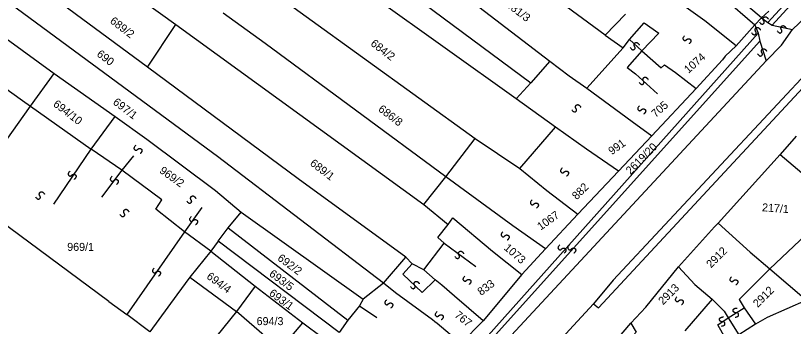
# Model space of a CAD drawing. Extents: x -581999 to -572728, y -1219553 to -1212032.
# Drawn here: x -577422.2 to -577228, y -1215413.6 to -1215335.8 of the extents above; entities that cross this region are included whole.
import ezdxf

# ---------------------------------------------------------------- set-up
doc = ezdxf.new("R2010")
doc.units = 0
for name, color, linetype in [('Vrstva 1', 7, 'Continuous'), ('Vrstva 2', 7, 'Continuous'), ('Vrstva 4', 7, 'Continuous'), ('Vrstva 6', 7, 'Continuous')]:
    doc.layers.add(name, color=color, linetype=linetype)

msp = doc.modelspace()

# ---------------------------------------------------------------- linework, layer by layer
at = {"layer": 'Vrstva 1'}
for p, q in [((-577297.223, -1215356.642), (-577355.431, -1215314.981)), ((-577234.131, -1215334.731), (-577235.922, -1215336.412)), ((-577235.922, -1215336.412), (-577237.571, -1215338.175)), ((-577234.804, -1215347.145), (-577230.947, -1215343.252)), ((-577298.383, -1215415.834), (-577234.804, -1215347.145)), ((-577395.671, -1215374.503), (-577403.291, -1215369.262)), ((-577385.649, -1215381.978), (-577395.671, -1215374.503)), ((-577387.191, -1215384.298), (-577385.649, -1215381.978)), ((-577233.872, -1215399.234), (-577217.09, -1215383.322)), ((-577379.995, -1215389.968), (-577387.191, -1215384.298)), ((-577373.453, -1215394.765), (-577379.995, -1215389.968)), ((-577256.654, -1215398.738), (-577252.555, -1215403.108)), ((-577241.477, -1215406.862), (-577233.872, -1215399.234)), ((-577252.555, -1215403.108), (-577248.281, -1215406.781)), ((-577248.281, -1215406.781), (-577245.279, -1215409.755)), ((-577224.735, -1215407.064), (-577234.559, -1215411.368)), ((-577234.559, -1215411.368), (-577237.412, -1215413.043)), ((-577237.412, -1215413.043), (-577241.632, -1215415.684))]:
    msp.add_line(p, q, dxfattribs=at)
for points in [[(-577068.022, -1215163.106), (-577076.012, -1215171.394), (-577092.817, -1215198.932), (-577107.282, -1215215.508), (-577162.965, -1215281.857), (-577201.26, -1215325.168), (-577221.372, -1215346.69), (-577272.951, -1215402.049), (-577277.91, -1215407.931), (-577301.723, -1215433.783), (-577314.534, -1215448.22), (-577343.272, -1215476.19), (-577359.94, -1215491.697), (-577381.842, -1215506.802), (-577421.443, -1215531.966), (-577436.182, -1215542.126), (-577449.269, -1215550.815), (-577464.697, -1215563.514), (-577494.524, -1215587.485), (-577505.622, -1215596.863)], [(-577330.335, -1215402.831), (-577371.743, -1215371.118), (-577434.425, -1215324.814), (-577472.185, -1215295.941), (-577482.605, -1215287.858)], [(-577347.707, -1215303.664), (-577352.129, -1215309.046), (-577293.539, -1215352.707)], [(-577274.966, -1215340.789), (-577297.282, -1215324.214), (-577310.623, -1215314.184)], [(-577458.408, -1215316.81), (-577412.545, -1215350.302)], [(-577408.422, -1215319.195), (-577382.22, -1215338.107)], [(-577363.668, -1215325.794), (-577307.427, -1215366.621)], [(-577313.278, -1215328.449), (-577288.826, -1215347.264)], [(-577242.28, -1215343.436), (-577250.084, -1215337.171), (-577262.652, -1215328.095)], [(-577389.216, -1215348.734), (-577415.596, -1215329.277)], [(-577230.947, -1215343.252), (-577228.161, -1215339.371), (-577217.998, -1215329.617)], [(-577314.719, -1215376.185), (-577359.896, -1215342.8), (-577370.349, -1215335.211)], [(-577269.895, -1215335.53), (-577274.966, -1215340.789)], [(-577389.216, -1215348.734), (-577382.22, -1215338.107)], [(-577382.22, -1215338.107), (-577320.287, -1215383.13)], [(-577270.486, -1215343.909), (-577268.907, -1215341.836), (-577265.235, -1215337.675), (-577261.576, -1215340.259), (-577265.813, -1215344.66)], [(-577237.571, -1215338.175), (-577242.28, -1215343.436)], [(-577274.966, -1215340.789), (-577270.486, -1215343.909)], [(-577442.53, -1215341.245), (-577420.431, -1215357.098)], [(-577270.486, -1215343.909), (-577279.51, -1215354.051)], [(-577265.813, -1215344.66), (-577260.98, -1215348.964), (-577260.193, -1215348.174)], [(-577242.28, -1215343.436), (-577244.994, -1215345.973), (-577245.695, -1215346.924)], [(-577288.826, -1215347.264), (-577293.539, -1215352.707)], [(-577288.826, -1215347.264), (-577283.99, -1215350.932)], [(-577260.193, -1215348.174), (-577257.392, -1215350.054), (-577252.24, -1215354.135)], [(-577245.695, -1215346.924), (-577252.24, -1215354.135)], [(-577418.473, -1215358.502), (-577412.545, -1215350.302)], [(-577412.545, -1215350.302), (-577397.29, -1215361.131)], [(-577324.748, -1215396.301), (-577351.636, -1215376.681), (-577389.216, -1215348.734)], [(-577283.99, -1215350.932), (-577279.51, -1215354.051)], [(-577293.539, -1215352.707), (-577297.223, -1215356.642)], [(-577279.51, -1215354.051), (-577268.259, -1215362.32)], [(-577252.24, -1215354.135), (-577263.287, -1215365.922)], [(-577420.431, -1215357.098), (-577418.473, -1215358.502)], [(-577287.367, -1215363.795), (-577297.223, -1215356.642)], [(-577434.502, -1215381.138), (-577418.473, -1215358.502)], [(-577418.473, -1215358.502), (-577403.291, -1215369.262)], [(-577403.291, -1215369.262), (-577397.29, -1215361.131)], [(-577397.29, -1215361.131), (-577389.464, -1215366.747)], [(-577296.314, -1215374.144), (-577287.367, -1215363.795)], [(-577279.664, -1215369.297), (-577287.367, -1215363.795)], [(-577268.259, -1215362.32), (-577263.287, -1215365.922)], [(-577263.287, -1215365.922), (-577271.617, -1215374.808)], [(-577227.279, -1215366.057), (-577231.261, -1215370.563)], [(-577389.464, -1215366.747), (-577372.246, -1215379.586)], [(-577314.719, -1215376.185), (-577307.427, -1215366.621)], [(-577307.427, -1215366.621), (-577296.314, -1215374.144)], [(-577271.617, -1215374.808), (-577279.664, -1215369.297)], [(-577231.261, -1215370.563), (-577246.787, -1215387.821)], [(-577231.261, -1215370.563), (-577223.714, -1215377.02)], [(-577296.314, -1215374.144), (-577289.509, -1215379.641)], [(-577271.617, -1215374.808), (-577281.756, -1215385.505)], [(-577320.287, -1215383.13), (-577314.719, -1215376.185)], [(-577298.055, -1215388.468), (-577314.719, -1215376.185)], [(-577372.246, -1215379.586), (-577365.878, -1215384.995)], [(-577289.509, -1215379.641), (-577281.756, -1215385.505)], [(-577398.872, -1215407.34), (-577431.17, -1215383.457)], [(-577320.287, -1215383.13), (-577314.196, -1215388.077)], [(-577369.142, -1215388.988), (-577365.878, -1215384.995)], [(-577365.878, -1215384.995), (-577335.398, -1215406.815)], [(-577281.756, -1215385.505), (-577289.905, -1215394.209)], [(-577314.196, -1215388.077), (-577312.975, -1215386.48), (-577303.131, -1215394.82)], [(-577371.623, -1215392.28), (-577369.142, -1215388.988)], [(-577369.142, -1215388.988), (-577339.208, -1215412.079)], [(-577315.177, -1215392.76), (-577316.739, -1215391.366), (-577314.196, -1215388.077)], [(-577289.905, -1215394.209), (-577298.055, -1215388.468)], [(-577256.654, -1215398.738), (-577247.648, -1215388.688)], [(-577247.648, -1215388.688), (-577246.787, -1215387.821)], [(-577246.787, -1215387.821), (-577238.723, -1215395.026), (-577233.872, -1215399.234), (-577224.735, -1215407.064)], [(-577371.623, -1215392.28), (-577373.453, -1215394.765)], [(-577341.391, -1215415.094), (-577371.623, -1215392.28)], [(-577320.267, -1215399.418), (-577315.177, -1215392.76)], [(-577373.453, -1215394.765), (-577378.711, -1215401.299)], [(-577373.453, -1215394.765), (-577362.339, -1215403.562)], [(-577303.131, -1215394.82), (-577295.823, -1215400.618)], [(-577289.905, -1215394.209), (-577295.823, -1215400.618)], [(-577330.335, -1215402.831), (-577324.748, -1215396.301)], [(-577323.137, -1215397.948), (-577324.748, -1215396.301)], [(-577320.267, -1215399.418), (-577323.137, -1215397.948)], [(-577264.796, -1215408.793), (-577256.654, -1215398.738)], [(-577317.402, -1215401.982), (-577320.267, -1215399.418)], [(-577295.823, -1215400.618), (-577305.428, -1215412.229)], [(-577378.711, -1215401.299), (-577381.935, -1215405.669)], [(-577378.711, -1215401.299), (-577367.055, -1215409.916)], [(-577330.335, -1215402.831), (-577335.398, -1215406.815)], [(-577327.289, -1215405.213), (-577330.335, -1215402.831)], [(-577315.79, -1215403.264), (-577317.402, -1215401.982)], [(-577362.339, -1215403.562), (-577367.055, -1215409.916)], [(-577362.339, -1215403.562), (-577350.509, -1215412.724)], [(-577312.567, -1215406.011), (-577315.79, -1215403.264)], [(-577381.935, -1215405.669), (-577388.675, -1215414.975)], [(-577335.398, -1215406.815), (-577336.291, -1215408.449)], [(-577317.474, -1215412.455), (-577318.052, -1215411.998), (-577327.289, -1215405.213)], [(-577305.428, -1215412.229), (-577312.567, -1215406.011)], [(-577248.281, -1215406.781), (-577255.107, -1215414.748)], [(-577241.477, -1215406.862), (-577240.297, -1215408.966), (-577237.412, -1215413.043)], [(-577398.872, -1215407.34), (-577394.387, -1215410.598)], [(-577336.291, -1215408.449), (-577339.208, -1215412.079)], [(-577268.602, -1215412.778), (-577264.796, -1215408.793)], [(-577388.675, -1215414.975), (-577394.387, -1215410.598)], [(-577367.055, -1215409.916), (-577371.985, -1215415.963)], [(-577362.759, -1215420.795), (-577359.467, -1215416.447), (-577367.055, -1215409.916)], [(-577245.279, -1215409.755), (-577244.23, -1215411.464), (-577241.632, -1215415.684)], [(-577359.57, -1215423.429), (-577350.509, -1215412.724)], [(-577350.509, -1215412.724), (-577340.651, -1215420.054)], [(-577339.208, -1215412.079), (-577341.391, -1215415.094)], [(-577311.039, -1215417.848), (-577316.897, -1215412.91), (-577317.474, -1215412.455)], [(-577305.428, -1215412.229), (-577311.039, -1215417.848)], [(-577272.735, -1215441.986), (-577285.226, -1215432.362), (-577268.602, -1215412.778)], [(-577268.602, -1215412.778), (-577267.198, -1215415.066), (-577280.62, -1215430.111), (-577269.164, -1215438.363)]]:
    msp.add_lwpolyline(points, dxfattribs=at)
at = {"layer": 'Vrstva 4'}
for p, q in [((-577234.361, -1215337.594), (-577188.743, -1215287.242)), ((-577233.254, -1215338.26), (-577188.079, -1215288.153)), ((-577276.658, -1215409.001), (-577182.387, -1215307.256)), ((-577248.124, -1215329.016), (-577237.571, -1215338.175)), ((-577235.922, -1215336.412), (-577246.315, -1215327.384)), ((-577235.922, -1215336.412), (-577234.361, -1215337.594)), ((-577237.571, -1215338.175), (-577236.797, -1215340.259)), ((-577234.361, -1215337.594), (-577233.254, -1215338.26)), ((-577233.254, -1215338.26), (-577228.161, -1215339.371)), ((-577322.719, -1215436.61), (-577236.797, -1215340.259)), ((-577236.797, -1215340.259), (-577236.354, -1215342.258)), ((-577322.555, -1215438.087), (-577236.354, -1215342.258)), ((-577265.813, -1215344.66), (-577268.907, -1215341.836)), ((-577236.354, -1215342.258), (-577234.804, -1215347.145)), ((-577267.375, -1215350.408), (-577261.92, -1215355.428)), ((-577392.729, -1215370.923), (-577395.671, -1215374.503)), ((-577395.671, -1215374.503), (-577400.711, -1215381.273)), ((-577375.691, -1215383.901), (-577379.995, -1215389.968)), ((-577379.995, -1215389.968), (-577394.387, -1215410.598)), ((-577277.91, -1215407.931), (-577276.658, -1215409.001)), ((-577244.23, -1215411.464), (-577240.297, -1215408.966)), ((-577246.852, -1215413.174), (-577244.23, -1215411.464)), ((-577244.492, -1215417.382), (-577246.852, -1215413.174))]:
    msp.add_line(p, q, dxfattribs=at)
for points in [[(-577265.813, -1215344.66), (-577269.484, -1215348.814), (-577267.375, -1215350.408)], [(-577412.644, -1215383.063), (-577403.291, -1215369.262)], [(-577315.177, -1215392.76), (-577307.293, -1215398.624)], [(-577323.137, -1215397.948), (-577325.48, -1215400.544), (-577320.648, -1215405.12), (-577317.402, -1215401.982)], [(-577336.291, -1215408.449), (-577331.989, -1215411.383)]]:
    msp.add_lwpolyline(points, dxfattribs=at)
at = {"layer": 'Vrstva 6'}
for points in [[(-577236.468, -1215337.416), (-577235.988, -1215338.123), (-577235.294, -1215337.812), (-577235.217, -1215337.412), (-577235.453, -1215337.067), (-577235.538, -1215336.735), (-577235.456, -1215336.445), (-577235.312, -1215336.265), (-577235.076, -1215336.137), (-577234.711, -1215336.173), (-577234.284, -1215336.612), (-577234.229, -1215336.785)], [(-577238.461, -1215340.082), (-577237.981, -1215340.789), (-577237.287, -1215340.478), (-577237.21, -1215340.078), (-577237.446, -1215339.733), (-577237.531, -1215339.401), (-577237.449, -1215339.111), (-577237.305, -1215338.931), (-577237.069, -1215338.803), (-577236.704, -1215338.839), (-577236.277, -1215339.278), (-577236.222, -1215339.451)], [(-577232.039, -1215339.637), (-577231.559, -1215340.344), (-577230.865, -1215340.033), (-577230.788, -1215339.633), (-577231.024, -1215339.288), (-577231.109, -1215338.956), (-577231.027, -1215338.666), (-577230.883, -1215338.486), (-577230.647, -1215338.358), (-577230.282, -1215338.394), (-577229.855, -1215338.833), (-577229.8, -1215339.006)], [(-577268.703, -1215343.85), (-577268.223, -1215344.557), (-577267.529, -1215344.246), (-577267.452, -1215343.846), (-577267.688, -1215343.501), (-577267.773, -1215343.169), (-577267.691, -1215342.879), (-577267.547, -1215342.699), (-577267.311, -1215342.571), (-577266.946, -1215342.607), (-577266.519, -1215343.046), (-577266.464, -1215343.219)], [(-577255.136, -1215340.878), (-577255.723, -1215341.5), (-577255.268, -1215342.109), (-577254.862, -1215342.097), (-577254.576, -1215341.792), (-577254.27, -1215341.638), (-577253.97, -1215341.654), (-577253.763, -1215341.756), (-577253.587, -1215341.959), (-577253.542, -1215342.323), (-577253.877, -1215342.835), (-577254.035, -1215342.927)], [(-577236.911, -1215345.412), (-577236.431, -1215346.119), (-577235.737, -1215345.808), (-577235.66, -1215345.408), (-577235.896, -1215345.063), (-577235.981, -1215344.731), (-577235.899, -1215344.441), (-577235.755, -1215344.261), (-577235.519, -1215344.133), (-577235.154, -1215344.169), (-577234.727, -1215344.608), (-577234.672, -1215344.781)], [(-577266.488, -1215352.512), (-577266.008, -1215353.219), (-577265.314, -1215352.908), (-577265.237, -1215352.508), (-577265.473, -1215352.163), (-577265.558, -1215351.831), (-577265.476, -1215351.541), (-577265.332, -1215351.361), (-577265.096, -1215351.233), (-577264.731, -1215351.269), (-577264.304, -1215351.708), (-577264.249, -1215351.881)], [(-577283.318, -1215359.397), (-577282.838, -1215360.104), (-577282.144, -1215359.793), (-577282.067, -1215359.393), (-577282.303, -1215359.048), (-577282.388, -1215358.716), (-577282.306, -1215358.426), (-577282.162, -1215358.246), (-577281.926, -1215358.118), (-577281.561, -1215358.154), (-577281.134, -1215358.593), (-577281.079, -1215358.766)], [(-577266.43, -1215358.424), (-577267.017, -1215359.046), (-577266.562, -1215359.655), (-577266.156, -1215359.643), (-577265.87, -1215359.338), (-577265.564, -1215359.184), (-577265.264, -1215359.2), (-577265.057, -1215359.302), (-577264.881, -1215359.505), (-577264.836, -1215359.869), (-577265.171, -1215360.381), (-577265.329, -1215360.473)], [(-577392.21, -1215368.329), (-577392.797, -1215368.951), (-577392.342, -1215369.56), (-577391.936, -1215369.548), (-577391.65, -1215369.243), (-577391.344, -1215369.089), (-577391.044, -1215369.105), (-577390.837, -1215369.207), (-577390.661, -1215369.41), (-577390.616, -1215369.774), (-577390.951, -1215370.286), (-577391.109, -1215370.378)], [(-577408.658, -1215374.773), (-577409.245, -1215375.395), (-577408.79, -1215376.004), (-577408.384, -1215375.992), (-577408.098, -1215375.687), (-577407.792, -1215375.533), (-577407.492, -1215375.549), (-577407.285, -1215375.651), (-577407.109, -1215375.854), (-577407.064, -1215376.218), (-577407.399, -1215376.73), (-577407.557, -1215376.822)], [(-577285.696, -1215373.972), (-577286.283, -1215374.594), (-577285.828, -1215375.203), (-577285.422, -1215375.191), (-577285.136, -1215374.886), (-577284.83, -1215374.732), (-577284.53, -1215374.748), (-577284.323, -1215374.85), (-577284.147, -1215375.053), (-577284.102, -1215375.417), (-577284.437, -1215375.929), (-577284.595, -1215376.021)], [(-577398.121, -1215376.062), (-577398.708, -1215376.684), (-577398.253, -1215377.293), (-577397.847, -1215377.281), (-577397.561, -1215376.976), (-577397.255, -1215376.822), (-577396.955, -1215376.838), (-577396.748, -1215376.94), (-577396.572, -1215377.143), (-577396.527, -1215377.507), (-577396.862, -1215378.019), (-577397.02, -1215378.111)], [(-577417.226, -1215381.192), (-577416.746, -1215381.899), (-577416.052, -1215381.588), (-577415.975, -1215381.188), (-577416.211, -1215380.843), (-577416.296, -1215380.511), (-577416.214, -1215380.221), (-577416.07, -1215380.041), (-577415.834, -1215379.913), (-577415.469, -1215379.949), (-577415.042, -1215380.388), (-577414.987, -1215380.561)], [(-577379.448, -1215382.223), (-577378.968, -1215382.93), (-577378.274, -1215382.619), (-577378.197, -1215382.219), (-577378.433, -1215381.874), (-577378.518, -1215381.542), (-577378.436, -1215381.252), (-577378.292, -1215381.072), (-577378.056, -1215380.944), (-577377.691, -1215380.98), (-577377.264, -1215381.419), (-577377.209, -1215381.592)], [(-577293.225, -1215381.968), (-577293.812, -1215382.59), (-577293.357, -1215383.199), (-577292.951, -1215383.187), (-577292.665, -1215382.882), (-577292.359, -1215382.728), (-577292.059, -1215382.744), (-577291.852, -1215382.846), (-577291.676, -1215383.049), (-577291.631, -1215383.413), (-577291.966, -1215383.925), (-577292.124, -1215384.017)], [(-577396.152, -1215385.574), (-577395.672, -1215386.281), (-577394.978, -1215385.97), (-577394.901, -1215385.57), (-577395.137, -1215385.225), (-577395.222, -1215384.893), (-577395.14, -1215384.603), (-577394.996, -1215384.423), (-577394.76, -1215384.295), (-577394.395, -1215384.331), (-577393.968, -1215384.77), (-577393.913, -1215384.943)], [(-577378.333, -1215386.115), (-577378.92, -1215386.737), (-577378.465, -1215387.346), (-577378.059, -1215387.334), (-577377.773, -1215387.029), (-577377.467, -1215386.875), (-577377.167, -1215386.891), (-577376.96, -1215386.993), (-577376.784, -1215387.196), (-577376.739, -1215387.56), (-577377.074, -1215388.072), (-577377.232, -1215388.164)], [(-577300.533, -1215389.964), (-577301.12, -1215390.586), (-577300.665, -1215391.195), (-577300.259, -1215391.183), (-577299.973, -1215390.878), (-577299.667, -1215390.724), (-577299.367, -1215390.74), (-577299.16, -1215390.842), (-577298.984, -1215391.045), (-577298.939, -1215391.409), (-577299.274, -1215391.921), (-577299.432, -1215392.013)], [(-577286.329, -1215393.235), (-577286.916, -1215393.857), (-577286.461, -1215394.466), (-577286.055, -1215394.454), (-577285.769, -1215394.149), (-577285.463, -1215393.995), (-577285.163, -1215394.011), (-577284.956, -1215394.113), (-577284.78, -1215394.316), (-577284.735, -1215394.68), (-577285.07, -1215395.192), (-577285.228, -1215395.284)], [(-577283.893, -1215393.235), (-577284.48, -1215393.857), (-577284.025, -1215394.466), (-577283.619, -1215394.454), (-577283.333, -1215394.149), (-577283.027, -1215393.995), (-577282.727, -1215394.011), (-577282.52, -1215394.113), (-577282.344, -1215394.316), (-577282.299, -1215394.68), (-577282.634, -1215395.192), (-577282.792, -1215395.284)], [(-577312.549, -1215396.046), (-577312.069, -1215396.753), (-577311.375, -1215396.442), (-577311.298, -1215396.042), (-577311.534, -1215395.697), (-577311.619, -1215395.365), (-577311.537, -1215395.075), (-577311.393, -1215394.895), (-577311.157, -1215394.767), (-577310.792, -1215394.803), (-577310.365, -1215395.242), (-577310.31, -1215395.415)], [(-577387.585, -1215399.003), (-577388.172, -1215399.625), (-577387.717, -1215400.234), (-577387.311, -1215400.222), (-577387.025, -1215399.917), (-577386.719, -1215399.763), (-577386.419, -1215399.779), (-577386.212, -1215399.881), (-577386.036, -1215400.084), (-577385.991, -1215400.448), (-577386.326, -1215400.96), (-577386.484, -1215401.052)], [(-577310.055, -1215401.07), (-577310.642, -1215401.692), (-577310.187, -1215402.301), (-577309.781, -1215402.289), (-577309.495, -1215401.984), (-577309.189, -1215401.83), (-577308.889, -1215401.846), (-577308.682, -1215401.948), (-577308.506, -1215402.151), (-577308.461, -1215402.515), (-577308.796, -1215403.027), (-577308.954, -1215403.119)], [(-577323.622, -1215403.598), (-577323.142, -1215404.305), (-577322.448, -1215403.994), (-577322.371, -1215403.594), (-577322.607, -1215403.249), (-577322.692, -1215402.917), (-577322.61, -1215402.627), (-577322.466, -1215402.447), (-577322.23, -1215402.319), (-577321.865, -1215402.355), (-577321.438, -1215402.794), (-577321.383, -1215402.967)], [(-577243.41, -1215401.177), (-577243.997, -1215401.799), (-577243.542, -1215402.408), (-577243.136, -1215402.396), (-577242.85, -1215402.091), (-577242.544, -1215401.937), (-577242.244, -1215401.953), (-577242.037, -1215402.055), (-577241.861, -1215402.258), (-577241.816, -1215402.622), (-577242.151, -1215403.134), (-577242.309, -1215403.226)], [(-577257.045, -1215406.174), (-577257.632, -1215406.796), (-577257.177, -1215407.405), (-577256.771, -1215407.393), (-577256.485, -1215407.088), (-577256.179, -1215406.934), (-577255.879, -1215406.95), (-577255.672, -1215407.052), (-577255.496, -1215407.255), (-577255.451, -1215407.619), (-577255.786, -1215408.131), (-577255.944, -1215408.223)], [(-577329.581, -1215406.955), (-577330.168, -1215407.577), (-577329.713, -1215408.186), (-577329.307, -1215408.174), (-577329.021, -1215407.869), (-577328.715, -1215407.715), (-577328.415, -1215407.731), (-577328.208, -1215407.833), (-577328.032, -1215408.036), (-577327.987, -1215408.4), (-577328.322, -1215408.912), (-577328.48, -1215409.004)], [(-577316.988, -1215409.917), (-577317.575, -1215410.539), (-577317.12, -1215411.148), (-577316.714, -1215411.136), (-577316.428, -1215410.831), (-577316.122, -1215410.677), (-577315.822, -1215410.693), (-577315.615, -1215410.795), (-577315.439, -1215410.998), (-577315.394, -1215411.362), (-577315.729, -1215411.874), (-577315.887, -1215411.966)], [(-577242.547, -1215411.29), (-577241.696, -1215411.201), (-577241.644, -1215410.443), (-577241.96, -1215410.187), (-577242.376, -1215410.232), (-577242.708, -1215410.15), (-577242.925, -1215409.942), (-577243.016, -1215409.73), (-577243.017, -1215409.461), (-577242.814, -1215409.156), (-577242.226, -1215408.986), (-577242.046, -1215409.019)], [(-577245.956, -1215413.526), (-577245.105, -1215413.437), (-577245.053, -1215412.679), (-577245.369, -1215412.423), (-577245.785, -1215412.468), (-577246.117, -1215412.386), (-577246.334, -1215412.178), (-577246.425, -1215411.966), (-577246.426, -1215411.697), (-577246.223, -1215411.392), (-577245.635, -1215411.222), (-577245.455, -1215411.255)]]:
    msp.add_open_spline(points, degree=2, dxfattribs=at)

# ---------------------------------------------------------------- texts
at = {"layer": 'Vrstva 2'}
for s, rotation, p in [('681/3', 322.34291, (-577299.915, -1215333.44)), ('689/2', 322.34291, (-577398.8, -1215337.544)), ('684/2', 322.34291, (-577333.716, -1215343.168)), ('690', 322.34291, (-577402.097, -1215345.819)), ('1074', 41.2723, (-577254.194, -1215350.436)), ('694/10', 322.34291, (-577412.989, -1215358.334)), ('697/1', 322.34291, (-577398.069, -1215357.845)), ('686/8', 322.34291, (-577331.809, -1215359.578)), ('705', 41.2723, (-577262.39, -1215361.478)), ('991', 35.33464, (-577273.307, -1215370.799)), ('2619/20', 45, (-577268.637, -1215375.739)), ('689/1', 322.34291, (-577348.857, -1215373.135)), ('969/2', 324.47591, (-577386.451, -1215375.03)), ('882', 45, (-577282.08, -1215382.071)), ('217/1', 356.03802, (-577235.851, -1215384.787)), ('1067', 35.33464, (-577291.07, -1215389.655)), ('1073', 319.10454, (-577300.403, -1215394.209)), ('2912', 45, (-577248.538, -1215399.126)), ('692/2', 323.35924, (-577356.979, -1215396.902)), ('694/4', 323.35924, (-577374.679, -1215401.468)), ('693/5', 323.35924, (-577359.052, -1215400.815)), ('833', 36.85883, (-577305.944, -1215405.994)), ('2913', 45, (-577260.524, -1215408.34)), ('693/1', 323.35924, (-577359.075, -1215405.675)), ('2912', 45, (-577236.869, -1215408.988)), ('767', 321.47944, (-577312.745, -1215411.09))]:
    msp.add_text(s, height=2, rotation=rotation, dxfattribs=at).set_placement(p)
for s, p in [('969/1', (-577409.306, -1215394.713)), ('694/3', (-577362.009, -1215413.287))]:
    msp.add_text(s, height=2, dxfattribs=at).set_placement(p)

doc.saveas('drawing.dxf')
